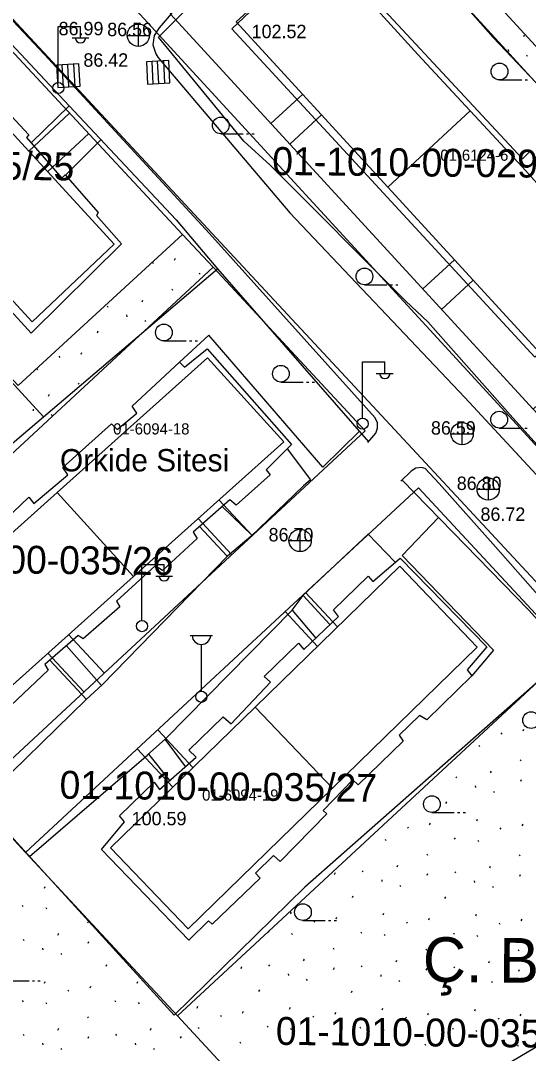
# Model space of a CAD drawing. Extents: x 412225 to 413380, y 4456471 to 4457189.
# Drawn here: x 412519.2 to 412564.7, y 4456938.5 to 4457031 of the extents above; entities that cross this region are included whole.
import ezdxf

# ---------------------------------------------------------------- set-up
doc = ezdxf.new("R2010")
doc.units = 0
for name, color, linetype in [('0_HALİHAZIR', 7, 'Continuous'), ('0_KADASTRO', 7, 'Continuous'), ('Level 27', 7, 'Continuous'), ('Level 41', 7, 'Continuous'), ('Level 56', 7, 'Continuous'), ('Level 57', 7, 'Continuous'), ('Level 59', 7, 'Continuous'), ('Level 62', 7, 'Continuous')]:
    doc.layers.add(name, color=color, linetype=linetype)

msp = doc.modelspace()

# ---------------------------------------------------------------- linework, layer by layer
at = {"layer": '0_HALİHAZIR'}
for p, q in [((412522.606, 4457025.49), (412522.606, 4457030.49)), ((412522.606, 4457030.49), (412524.606, 4457030.49)), ((412524.606, 4457029.49), (412524.606, 4457030.49)), ((412529.806, 4457028.689), (412529.806, 4457030.689)), ((412528.786, 4457029.678), (412530.786, 4457029.679)), ((412523.846, 4457029.45), (412525.346, 4457029.45)), ((412524.461, 4457027.121), (412522.464, 4457027.015)), ((412524.461, 4457027.121), (412522.464, 4457027.015)), ((412522.464, 4457027.015), (412522.57, 4457025.018)), ((412522.464, 4457027.015), (412522.57, 4457025.018)), ((412523.074, 4457025.045), (412522.968, 4457027.042)), ((412523.568, 4457025.071), (412523.463, 4457027.068)), ((412524.115, 4457025.1), (412524.01, 4457027.097)), ((412524.567, 4457025.124), (412524.461, 4457027.121)), ((412524.567, 4457025.124), (412524.461, 4457027.121)), ((412532.515, 4457027.426), (412530.517, 4457027.32)), ((412532.515, 4457027.426), (412530.517, 4457027.32)), ((412530.517, 4457027.32), (412530.623, 4457025.323)), ((412530.517, 4457027.32), (412530.623, 4457025.323)), ((412531.127, 4457025.35), (412531.021, 4457027.347)), ((412531.621, 4457025.376), (412531.516, 4457027.373)), ((412532.168, 4457025.405), (412532.063, 4457027.402)), ((412532.62, 4457025.429), (412532.515, 4457027.426)), ((412532.62, 4457025.429), (412532.515, 4457027.426)), ((412522.57, 4457025.018), (412524.567, 4457025.124)), ((412522.57, 4457025.018), (412524.567, 4457025.124)), ((412530.623, 4457025.323), (412532.62, 4457025.429)), ((412530.623, 4457025.323), (412532.62, 4457025.429)), ((412562.146, 4457025.698), (412564.146, 4457025.698)), ((412564.446, 4457025.698), (412564.646, 4457025.698)), ((412537.172, 4457020.869), (412539.172, 4457020.869)), ((412539.472, 4457020.869), (412539.672, 4457020.869)), ((412539.972, 4457020.869), (412540.172, 4457020.869)), ((412550.047, 4457007.342), (412552.047, 4457007.342)), ((412552.347, 4457007.342), (412552.547, 4457007.342)), ((412552.847, 4457007.342), (412553.047, 4457007.342)), ((412532.08, 4457002.321), (412534.08, 4457002.321)), ((412534.38, 4457002.321), (412534.58, 4457002.321)), ((412534.88, 4457002.321), (412535.08, 4457002.321)), ((412549.87, 4456995.43), (412549.87, 4457000.43)), ((412549.87, 4457000.43), (412551.87, 4457000.43)), ((412551.87, 4456999.43), (412551.87, 4457000.43)), ((412551.11, 4456999.39), (412552.61, 4456999.39)), ((412542.56, 4456998.631), (412544.56, 4456998.631)), ((412544.86, 4456998.631), (412545.06, 4456998.631)), ((412545.36, 4456998.631), (412545.56, 4456998.631)), ((412558.815, 4456993.005), (412558.815, 4456995.005)), ((412562.118, 4456994.515), (412564.118, 4456994.515)), ((412564.418, 4456994.515), (412564.618, 4456994.515)), ((412557.795, 4456993.995), (412559.795, 4456993.995)), ((412561.147, 4456988.046), (412561.147, 4456990.046)), ((412560.127, 4456989.036), (412562.127, 4456989.036)), ((412544.296, 4456983.444), (412544.296, 4456985.444)), ((412543.276, 4456984.434), (412545.276, 4456984.434)), ((412530.103, 4456977.3), (412530.103, 4456982.3)), ((412530.103, 4456982.3), (412532.103, 4456982.3)), ((412532.103, 4456981.3), (412532.103, 4456982.3)), ((412531.343, 4456981.26), (412532.843, 4456981.26)), ((412534.437, 4456975.95), (412536.437, 4456975.95)), ((412535.437, 4456970.95), (412535.437, 4456975.143)), ((412556.093, 4456960.086), (412558.093, 4456960.086)), ((412558.393, 4456960.086), (412558.593, 4456960.086)), ((412558.893, 4456960.086), (412559.093, 4456960.086)), ((412544.538, 4456950.415), (412546.538, 4456950.415)), ((412546.838, 4456950.415), (412547.038, 4456950.415)), ((412547.338, 4456950.415), (412547.538, 4456950.415)), ((412517.995, 4456945.005), (412519.995, 4456945.005)), ((412520.295, 4456945.005), (412520.495, 4456945.005)), ((412520.795, 4456945.005), (412520.995, 4456945.005))]:
    msp.add_line(p, q, dxfattribs=at)
for points in [[(412550.421, 4457048.668), (412537.602, 4457036.715), (412532.744, 4457031.597), (412531.645, 4457030.352), (412531.215, 4457029.661), (412531.098, 4457028.843), (412531.362, 4457028.03), (412531.543, 4457027.725), (412531.832, 4457027.378), (412543.375, 4457013.781), (412559.043, 4456997.247), (412572.981, 4456982.195), (412588.276, 4456966.063), (412595.013, 4456958.555)], [(412618.011, 4456970.089), (412601.784, 4456989.285), (412597.499, 4456993.919), (412584.651, 4457007.493), (412572.447, 4457021.034), (412559.645, 4457035.007), (412549.011, 4457046.675)], [(412539.253, 4457020.206), (412531.599, 4457029.524), (412547.515, 4457045.426), (412561.577, 4457029.498), (412577.471, 4457012.731), (412581.076, 4457008.607)], [(412521.278, 4456995.518), (412509.859, 4457007.978), (412487.633, 4457032.593), (412487.473, 4457032.823), (412495.027, 4457040.757)], [(412550.347, 4456993.226), (412551.079, 4456994.048), (412551.202, 4456994.509), (412551.214, 4456994.975), (412551.004, 4456995.417), (412536.172, 4457011.943), (412521.387, 4457027.962), (412509.066, 4457041.035)], [(412512.232, 4457035.505), (412523.603, 4457023.377)], [(412516.809, 4457024.158), (412519.963, 4457020.782), (412519.777, 4457020.521), (412522.93, 4457016.886), (412523.241, 4457017.177), (412526.175, 4457013.824), (412526.038, 4457013.549), (412528.29, 4457011.019), (412520.18, 4457002.999), (412518.078, 4457005.348)], [(412520.178, 4457020.059), (412523.603, 4457023.377)], [(412526.349, 4457020.449), (412523.603, 4457023.377)], [(412526.446, 4457020.344), (412523.261, 4457017.154)], [(412526.349, 4457020.449), (412533.17, 4457013.173), (412536.879, 4457008.77)], [(412541.6, 4457018.061), (412539.253, 4457020.206)], [(412553.754, 4457005.887), (412541.6, 4457018.061)], [(412515.866, 4456960.932), (412501.288, 4456978.539), (412536.879, 4457008.77), (412550.404, 4456993.29)], [(412555.714, 4457004.03), (412553.754, 4457005.887)], [(412573.146, 4456984.576), (412563.344, 4456995.419), (412555.714, 4457004.03)], [(412546.331, 4456991), (412536.097, 4457002.831), (412533.484, 4457000.408)], [(412515.786, 4456984.347), (412519.982, 4456988.331), (412520.419, 4456987.767), (412523.457, 4456990.324), (412523.012, 4456990.975), (412527.376, 4456994.901), (412527.902, 4456994.381), (412529.664, 4456995.85), (412529.23, 4456996.476), (412533.484, 4457000.408), (412533.916, 4456999.967), (412535.97, 4457001.605), (412543.5, 4456993.053), (412541.227, 4456990.762), (412541.597, 4456990.325), (412538.551, 4456987.608), (412537.999, 4456988.092), (412534.697, 4456985.192), (412535.06, 4456984.619), (412531.945, 4456981.759), (412531.29, 4456982.162), (412527.84, 4456979.024), (412528.121, 4456978.517), (412524.857, 4456975.627), (412524.406, 4456975.946), (412521.415, 4456973.337), (412521.709, 4456972.842), (412518.368, 4456969.673)], [(412549.589, 4456994.223), (412546.331, 4456991)], [(412543.111, 4456992.661), (412545.215, 4456989.891)], [(412569.384, 4456975.285), (412561.794, 4456983.876), (412556.745, 4456989.555), (412555.487, 4456990.888), (412555.16, 4456990.979), (412554.664, 4456990.919), (412554.22, 4456990.647), (412553.311, 4456989.748)], [(412553.419, 4456989.855), (412564.734, 4456978.225), (412568.348, 4456974.246), (412544.691, 4456953.408), (412533.004, 4456941.924), (412518.623, 4456957.688), (412515.821, 4456960.985)], [(412545.215, 4456989.891), (412544.583, 4456989.334)], [(412544.583, 4456989.334), (412539.854, 4456984.788)], [(412539.974, 4456984.904), (412537.306, 4456987.484)], [(412556.678, 4456986.505), (412553.436, 4456983.11), (412561.596, 4456974.611), (412559.667, 4456972.337)], [(412535.259, 4456985.685), (412537.761, 4456983.045)], [(412539.854, 4456984.788), (412537.77, 4456983.053)], [(412544.553, 4456979.554), (412550.388, 4456985.026), (412552.805, 4456982.491)], [(412537.77, 4456983.053), (412526.546, 4456971.508)], [(412543.571, 4456978.204), (412544.653, 4456979.648)], [(412546.955, 4456976.913), (412544.556, 4456979.518)], [(412532.214, 4456966.69), (412543.571, 4456978.204)], [(412543.569, 4456978.202), (412545.68, 4456975.705)], [(412523.345, 4456975.02), (412526.498, 4456971.463)], [(412513.106, 4456909.948), (412516.87, 4456911.126), (412523.559, 4456914.13), (412540.165, 4456923.952), (412557.772, 4456934.57), (412570.175, 4456941.896), (412581.984, 4456949.168), (412582.162, 4456949.515), (412582.19, 4456949.809), (412574.277, 4456960.644), (412567.756, 4456970.138), (412567.627, 4456970.723), (412567.661, 4456971.595), (412567.679, 4456971.926), (412567.978, 4456973.92)], [(412525.129, 4456970.21), (412521.865, 4456973.729)], [(412526.546, 4456971.508), (412525.111, 4456970.194)], [(412525.111, 4456970.194), (412515.744, 4456961.08)], [(412532.214, 4456966.69), (412530.592, 4456965.219)], [(412534.02, 4456964.213), (412532.181, 4456966.66)], [(412520.034, 4456956.142), (412530.083, 4456964.773), (412530.599, 4456965.226)], [(412530.684, 4456965.303), (412532.578, 4456962.947)]]:
    msp.add_lwpolyline(points, dxfattribs=at)
for points in [[(412573.443, 4457008.504), (412565.318, 4457000.848), (412538.172, 4457030.265), (412546.261, 4457037.935), (412564.213, 4457018.636), (412564.906, 4457019.317), (412569.859, 4457013.734), (412569.237, 4457013.024)], [(412561.009, 4456974.91), (412559.239, 4456972.851), (412559.667, 4456972.337), (412555.622, 4456968.394), (412554.989, 4456968.759), (412553.163, 4456967.023), (412553.516, 4456966.488), (412549.496, 4456962.556), (412549.003, 4456963), (412546.338, 4456960.275), (412546.666, 4456959.963), (412542.505, 4456955.706), (412541.906, 4456956.242), (412540.297, 4456954.642), (412540.703, 4456954.19), (412536.416, 4456950.088), (412536.086, 4456950.376), (412534.298, 4456948.65), (412526.499, 4456956.761), (412528.561, 4456959.247), (412528.097, 4456959.776), (412531.209, 4456962.797), (412531.679, 4456962.157), (412534.968, 4456965.046), (412534.324, 4456965.67), (412537.396, 4456968.644), (412538.102, 4456968.028), (412541.619, 4456971.753), (412541.069, 4456972.274), (412544.153, 4456975.248), (412544.603, 4456974.683), (412547.723, 4456977.642), (412547.287, 4456978.23), (412550.386, 4456981.264), (412550.791, 4456980.775), (412553.251, 4456982.871), (412561.001, 4456974.909)]]:
    msp.add_lwpolyline(points, close=True, dxfattribs=at)
for centre, radius in [((412529.791, 4457029.697), 1), ((412562.146, 4457026.448), 0.75), ((412522.617, 4457024.965), 0.5), ((412537.172, 4457021.619), 0.75), ((412550.047, 4457008.092), 0.75), ((412532.08, 4457003.071), 0.75), ((412542.56, 4456999.381), 0.75), ((412549.88, 4456994.906), 0.5), ((412562.118, 4456995.265), 0.75), ((412558.8, 4456994.014), 1), ((412561.132, 4456989.054), 1), ((412544.281, 4456984.452), 1), ((412530.113, 4456976.776), 0.5), ((412535.437, 4456970.45), 0.5), ((412564.977, 4456968.361), 0.75), ((412556.093, 4456960.836), 0.75), ((412544.538, 4456951.165), 0.75)]:
    msp.add_circle(centre, radius, dxfattribs=at)
for centre, radius, start, end in [((412524.607, 4457029.493), 0.474, 184.83843, 355.14641), ((412551.87, 4456999.434), 0.474, 184.83843, 355.14641), ((412532.103, 4456981.304), 0.474, 184.83843, 355.14641), ((412535.437, 4456975.98), 0.837, 183.298, 356.90719)]:
    msp.add_arc(centre, radius, start, end, dxfattribs=at)
at = {"layer": '0_KADASTRO'}
for points in [[(412616.989, 4456969.185), (412581.164, 4457008.273), (412579.783, 4457009.779), (412547.291, 4457045.231), (412547.562, 4457045.484), (412551.915, 4457049.53), (412554.173, 4457051.631), (412567.235, 4457037.411), (412567.703, 4457036.901), (412582.523, 4457050.683), (412586.743, 4457054.608), (412573.215, 4457069.339), (412569.73, 4457073.134), (412570.429, 4457073.754), (412576.154, 4457078.845), (412576.633, 4457078.314), (412593.199, 4457059.967), (412610.332, 4457040.992), (412625.104, 4457054.128)], [(412519.019, 4456998.325), (412533.759, 4457011.844), (412536.485, 4457008.915), (412521.644, 4456995.155), (412501.285, 4456976.281)], [(412514.918, 4456961.632), (412519.687, 4456956.508), (412533.306, 4456941.862), (412568.504, 4456974.51), (412568.099, 4456965.274), (412587.973, 4456943.566), (412531.386, 4456906.626)]]:
    msp.add_lwpolyline(points, dxfattribs=at)
for points in [[(412487.68, 4457032), (412495.053, 4457038.756), (412502.426, 4457045.512), (412533.759, 4457011.844), (412519.019, 4456998.325)], [(412532.637, 4457031.604), (412547.291, 4457045.231), (412579.783, 4457009.779), (412565.155, 4456996.219), (412533.021, 4457031.187)], [(412501.285, 4456976.281), (412521.644, 4456995.155), (412536.485, 4457008.915), (412550.11, 4456994.275), (412514.918, 4456961.632)], [(412519.687, 4456956.508), (412554.879, 4456989.15), (412568.504, 4456974.51), (412533.306, 4456941.862)]]:
    msp.add_lwpolyline(points, close=True, dxfattribs=at)
at = {"layer": 'Level 27'}
for points in [[(412592.561, 4457090.519), (412625.322, 4457054.321), (412632.032, 4457046.907), (412649.43, 4457027.697), (412649.43, 4457027.697), (412668.449, 4457006.699), (412669.615, 4457004.71), (412669.079, 4457002.597), (412668.196, 4457000.596), (412654.558, 4456991.925), (412647.057, 4456987.08), (412625.215, 4456972.976), (412617.864, 4456968.23), (412604.785, 4456959.819), (412602.573, 4456958.764), (412600.503, 4456958.758), (412598.437, 4456960.001), (412566.106, 4456995.183), (412565.155, 4456996.219), (412533.021, 4457031.187), (412532.637, 4457031.604)], [(412478.874, 4457056.29), (412492.439, 4457041.59), (412494.002, 4457039.895), (412495.053, 4457038.756), (412502.426, 4457045.512), (412533.759, 4457011.844), (412536.485, 4457008.915), (412550.11, 4456994.275)], [(412550.11, 4456994.275), (412514.918, 4456961.632), (412519.687, 4456956.508), (412554.879, 4456989.15)], [(412554.879, 4456989.15), (412568.504, 4456974.51), (412568.099, 4456965.274), (412587.973, 4456943.566)]]:
    msp.add_lwpolyline(points, dxfattribs=at)
at = {"layer": 'Level 41'}
for p, q in [((412564.318, 4457029.572), (412564.391, 4457029.731)), ((412562.935, 4457028.411), (412562.952, 4457028.251)), ((412564.56, 4457027.925), (412564.629, 4457027.817)), ((412531.055, 4457009.364), (412531.121, 4457009.263)), ((412533.041, 4457009.557), (412533.113, 4457009.717)), ((412535.249, 4457008.398), (412535.319, 4457008.29)), ((412532.778, 4457006.97), (412532.848, 4457006.862)), ((412526.993, 4457005.452), (412527.062, 4457005.344)), ((412530.125, 4457005.804), (412530.198, 4457005.962)), ((412528.742, 4457004.643), (412528.759, 4457004.483)), ((412530.367, 4457004.156), (412530.436, 4457004.049)), ((412526.119, 4457003.056), (412526.193, 4457003.215)), ((412522.671, 4457000.945), (412522.741, 4457000.838)), ((412524.661, 4457001.133), (412524.734, 4457001.292)), ((412520.674, 4456999.843), (412520.744, 4456999.737)), ((412524.399, 4456998.545), (412524.469, 4456998.437)), ((412521.746, 4456997.379), (412521.818, 4456997.538)), ((412520.363, 4456996.218), (412520.379, 4456996.058)), ((412521.988, 4456995.732), (412522.057, 4456995.624)), ((412564.269, 4456967.397), (412564.342, 4456967.557)), ((412562.279, 4456967.21), (412562.349, 4456967.103)), ((412560.282, 4456966.109), (412560.352, 4456966.001)), ((412564.007, 4456964.81), (412564.077, 4456964.702)), ((412561.354, 4456963.644), (412561.426, 4456963.802)), ((412558.221, 4456963.292), (412558.291, 4456963.184)), ((412564.045, 4456962.887), (412564.119, 4456963.047)), ((412559.971, 4456962.483), (412559.987, 4456962.323)), ((412561.596, 4456961.996), (412561.665, 4456961.889)), ((412557.347, 4456960.896), (412557.421, 4456961.055)), ((412560.104, 4456959.338), (412560.175, 4456959.497)), ((412553.9, 4456958.785), (412553.97, 4456958.678)), ((412555.89, 4456958.973), (412555.962, 4456959.132)), ((412562.192, 4456958.7), (412562.262, 4456958.593)), ((412564.182, 4456958.888), (412564.255, 4456959.047)), ((412551.902, 4456957.684), (412551.972, 4456957.577)), ((412558.098, 4456957.813), (412558.168, 4456957.705)), ((412560.195, 4456957.6), (412560.265, 4456957.492)), ((412555.627, 4456956.385), (412555.697, 4456956.277)), ((412563.92, 4456956.3), (412563.99, 4456956.193)), ((412547.373, 4456954.548), (412547.447, 4456954.707)), ((412549.841, 4456954.867), (412549.911, 4456954.76)), ((412552.974, 4456955.219), (412553.047, 4456955.378)), ((412555.665, 4456954.463), (412555.739, 4456954.622)), ((412558.134, 4456954.782), (412558.204, 4456954.675)), ((412561.267, 4456955.134), (412561.339, 4456955.293)), ((412551.591, 4456954.058), (412551.607, 4456953.898)), ((412559.884, 4456953.974), (412559.9, 4456953.813)), ((412563.958, 4456954.378), (412564.032, 4456954.537)), ((412521.381, 4456953.305), (412521.451, 4456953.465)), ((412553.216, 4456953.572), (412553.285, 4456953.464)), ((412561.509, 4456953.487), (412561.578, 4456953.379)), ((412548.968, 4456952.471), (412549.041, 4456952.63)), ((412557.26, 4456952.386), (412557.334, 4456952.546)), ((412519.391, 4456951.76), (412519.462, 4456951.653)), ((412521.49, 4456951.568), (412521.561, 4456951.461)), ((412543.431, 4456950.998), (412543.503, 4456951.157)), ((412551.724, 4456950.913), (412551.796, 4456951.072)), ((412560.016, 4456950.828), (412560.088, 4456950.987)), ((412525.228, 4456950.307), (412525.299, 4456950.2)), ((412545.52, 4456950.36), (412545.59, 4456950.254)), ((412547.51, 4456950.548), (412547.583, 4456950.707)), ((412553.813, 4456950.275), (412553.882, 4456950.169)), ((412555.803, 4456950.463), (412555.875, 4456950.622)), ((412562.105, 4456950.191), (412562.175, 4456950.084)), ((412564.095, 4456950.378), (412564.168, 4456950.537)), ((412522.587, 4456949.114), (412522.658, 4456949.273)), ((412541.458, 4456949.423), (412541.496, 4456949.365)), ((412543.523, 4456949.26), (412543.592, 4456949.152)), ((412549.718, 4456949.388), (412549.788, 4456949.281)), ((412551.815, 4456949.175), (412551.885, 4456949.067)), ((412558.011, 4456949.303), (412558.081, 4456949.196)), ((412560.108, 4456949.09), (412560.178, 4456948.982)), ((412519.458, 4456948.73), (412519.529, 4456948.623)), ((412525.286, 4456948.385), (412525.358, 4456948.545)), ((412521.216, 4456947.939), (412521.234, 4456947.779)), ((412522.846, 4456947.469), (412522.916, 4456947.362)), ((412547.247, 4456947.961), (412547.317, 4456947.853)), ((412555.54, 4456947.876), (412555.61, 4456947.768)), ((412563.833, 4456947.791), (412563.903, 4456947.683)), ((412526.902, 4456946.325), (412526.974, 4456946.485)), ((412538.993, 4456946.123), (412539.067, 4456946.282)), ((412541.462, 4456946.443), (412541.532, 4456946.335)), ((412544.594, 4456946.795), (412544.667, 4456946.953)), ((412549.754, 4456946.358), (412549.824, 4456946.25)), ((412552.887, 4456946.71), (412552.96, 4456946.868)), ((412558.047, 4456946.273), (412558.117, 4456946.165)), ((412561.18, 4456946.625), (412561.252, 4456946.783)), ((412543.211, 4456945.634), (412543.228, 4456945.474)), ((412547.286, 4456946.038), (412547.359, 4456946.197)), ((412551.504, 4456945.549), (412551.52, 4456945.389)), ((412555.578, 4456945.953), (412555.652, 4456946.112)), ((412559.797, 4456945.464), (412559.813, 4456945.304)), ((412563.871, 4456945.868), (412563.945, 4456946.028)), ((412521.381, 4456944.795), (412521.451, 4456944.955)), ((412525.464, 4456944.387), (412525.535, 4456944.547)), ((412529.674, 4456944.795), (412529.744, 4456944.955)), ((412544.837, 4456945.147), (412544.905, 4456945.039)), ((412553.129, 4456945.062), (412553.198, 4456944.954)), ((412561.422, 4456944.977), (412561.491, 4456944.87)), ((412523.476, 4456944.179), (412523.547, 4456944.073)), ((412540.588, 4456944.046), (412540.662, 4456944.206)), ((412548.881, 4456943.962), (412548.954, 4456944.121)), ((412557.173, 4456943.877), (412557.247, 4456944.036)), ((412519.391, 4456943.25), (412519.462, 4456943.143)), ((412521.49, 4456943.058), (412521.561, 4456942.951)), ((412527.684, 4456943.25), (412527.755, 4456943.143)), ((412529.783, 4456943.058), (412529.854, 4456942.951)), ((412535.052, 4456942.573), (412535.123, 4456942.732)), ((412543.344, 4456942.488), (412543.416, 4456942.647)), ((412551.637, 4456942.403), (412551.708, 4456942.563)), ((412525.228, 4456941.797), (412525.299, 4456941.69)), ((412537.14, 4456941.936), (412537.21, 4456941.829)), ((412539.13, 4456942.123), (412539.203, 4456942.283)), ((412545.433, 4456941.851), (412545.503, 4456941.744)), ((412547.423, 4456942.038), (412547.496, 4456942.198)), ((412553.725, 4456941.766), (412553.795, 4456941.659)), ((412555.715, 4456941.954), (412555.788, 4456942.113)), ((412559.929, 4456942.318), (412560.001, 4456942.478)), ((412562.018, 4456941.681), (412562.088, 4456941.574)), ((412564.008, 4456941.869), (412564.081, 4456942.028)), ((412522.587, 4456940.604), (412522.658, 4456940.763)), ((412530.88, 4456940.604), (412530.951, 4456940.763)), ((412535.143, 4456940.835), (412535.213, 4456940.727)), ((412541.339, 4456940.964), (412541.408, 4456940.856)), ((412543.435, 4456940.75), (412543.505, 4456940.642)), ((412549.631, 4456940.879), (412549.701, 4456940.771)), ((412557.924, 4456940.794), (412557.994, 4456940.686)), ((412519.458, 4456940.22), (412519.529, 4456940.113)), ((412525.286, 4456939.875), (412525.358, 4456940.035)), ((412527.751, 4456940.22), (412527.822, 4456940.113)), ((412533.579, 4456939.875), (412533.651, 4456940.035)), ((412551.728, 4456940.665), (412551.798, 4456940.558)), ((412560.021, 4456940.58), (412560.091, 4456940.473)), ((412521.216, 4456939.429), (412521.234, 4456939.269)), ((412522.846, 4456938.959), (412522.916, 4456938.852)), ((412529.509, 4456939.429), (412529.527, 4456939.269)), ((412531.139, 4456938.959), (412531.209, 4456938.852)), ((412538.868, 4456939.536), (412538.938, 4456939.428)), ((412547.16, 4456939.451), (412547.23, 4456939.343)), ((412555.453, 4456939.366), (412555.523, 4456939.258)), ((412563.746, 4456939.281), (412563.815, 4456939.173))]:
    msp.add_line(p, q, dxfattribs=at)
at = {"layer": 'Level 57'}
msp.add_line((412533.306, 4456941.862), (412552.97, 4456920.716), dxfattribs=at)
for points in [[(412547.291, 4457045.231), (412579.783, 4457009.779), (412581.164, 4457008.273), (412616.989, 4456969.185), (412617.864, 4456968.23)], [(412533.759, 4457011.844), (412519.019, 4456998.325), (412487.68, 4457032), (412495.053, 4457038.756)], [(412514.918, 4456961.632), (412501.285, 4456976.281), (412521.644, 4456995.155), (412536.485, 4457008.915)], [(412568.504, 4456974.51), (412533.306, 4456941.862), (412519.687, 4456956.508)]]:
    msp.add_lwpolyline(points, dxfattribs=at)
at = {"layer": 'Level 59'}
for p, q in [((412544.514, 4457024.405), (412541.662, 4457021.784)), ((412519.968, 4457019.312), (412523.634, 4457022.723)), ((412546.204, 4457022.563), (412543.353, 4457019.943)), ((412552.156, 4457016.078), (412559.515, 4457022.928)), ((412521.658, 4457017.469), (412525.338, 4457020.893)), ((412558.108, 4457009.593), (412555.266, 4457006.981)), ((412559.798, 4457007.751), (412556.957, 4457005.14)), ((412522.512, 4456988.74), (412529.341, 4456981.222)), ((412537.008, 4456988.088), (412539.983, 4456984.882)), ((412535.145, 4456986.42), (412538.15, 4456983.181)), ((412547.631, 4456976.708), (412544.779, 4456979.782)), ((412545.838, 4456974.963), (412542.946, 4456978.081)), ((412523.542, 4456976.029), (412526.732, 4456972.59)), ((412521.679, 4456974.36), (412524.898, 4456970.89)), ((412540.255, 4456969.53), (412547.194, 4456962.274)), ((412534.676, 4456964.101), (412531.531, 4456967.493)), ((412532.885, 4456962.358), (412529.698, 4456965.794))]:
    msp.add_line(p, q, dxfattribs=at)
for points in [[(412493.143, 4457033.609), (412500.474, 4457040.557), (412514.015, 4457025.8), (412527.611, 4457010.981), (412520.28, 4457004.033), (412506.645, 4457018.815)], [(412509.051, 4456976.685), (412522.512, 4456988.74), (412535.982, 4457000.803), (412542.811, 4456993.285), (412529.341, 4456981.222), (412515.88, 4456969.167)], [(412534.244, 4456949.672), (412527.305, 4456956.928), (412540.255, 4456969.53), (412553.212, 4456982.14), (412560.151, 4456974.884), (412547.194, 4456962.274)]]:
    msp.add_lwpolyline(points, close=True, dxfattribs=at)
for points in [[(412552.156, 4457016.078), (412538.562, 4457030.891), (412545.916, 4457037.652), (412550.61, 4457032.596), (412554.829, 4457027.978), (412559.515, 4457022.928)], [(412559.515, 4457022.928), (412564.201, 4457017.878), (412568.419, 4457013.195), (412573.104, 4457008.026), (412565.75, 4457001.265), (412552.156, 4457016.078)]]:
    msp.add_lwpolyline(points, dxfattribs=at)
at = {"layer": 'Level 62'}
for points in [[(412504.566, 4457046.148), (412535.223, 4457013.207), (412537.949, 4457010.278), (412551.574, 4456995.638)], [(412596.581, 4456959.065), (412564.633, 4456993.83), (412563.682, 4456994.866), (412529.274, 4457032.309)], [(412551.574, 4456995.638), (412569.683, 4456976.179)]]:
    msp.add_lwpolyline(points, dxfattribs=at)

# ---------------------------------------------------------------- texts
at = {"layer": '0_HALİHAZIR'}
for s, height, p in [('86.99', 1.2, (412522.646, 4457029.69)), ('86.56', 1.2, (412526.998, 4457029.609)), ('102.52', 1.2, (412539.939, 4457029.429)), ('86.42', 1.2, (412524.864, 4457026.874)), ('86.59', 1.2, (412556.006, 4456993.926)), ('Orkide Sitesi', 2, (412522.768, 4456990.632)), ('86.80', 1.2, (412558.315, 4456988.966)), ('86.72', 1.2, (412560.444, 4456986.2)), ('86.70', 1.2, (412541.459, 4456984.364)), ('100.59', 1.2, (412529.192, 4456958.94))]:
    msp.add_text(s, height=height, dxfattribs=at).set_placement(p)
at = {"layer": '0_KADASTRO'}
for s, p in [('01-6124-6', (412556.843, 4457018.45)), ('01-6124-6', (412556.843, 4457018.45)), ('01-6094-18', (412527.53, 4456993.939)), ('01-6094-18', (412527.53, 4456993.939)), ('01-6094-19', (412535.503, 4456961.149)), ('01-6094-19', (412535.503, 4456961.149))]:
    msp.add_text(s, height=1, dxfattribs=at).set_placement(p)
at = {"layer": 'Level 41'}
msp.add_text('Ç. B.', height=4, rotation=359.4141, dxfattribs=at).set_placement((412555.266, 4456944.933))
at = {"layer": 'Level 56'}
for s, p in [('01-1010-00-035/25', (412495.595, 4457016.974)), ('01-1010-00-029/7', (412541.779, 4457017.186)), ('01-1010-00-035/26', (412504.475, 4456981.633)), ('01-1010-00-035/27', (412522.723, 4456961.323)), ('01-1010-00-035/28', (412542.099, 4456939.279))]:
    msp.add_text(s, height=2.5, rotation=359.4136, dxfattribs=at).set_placement(p)

doc.saveas('drawing.dxf')
